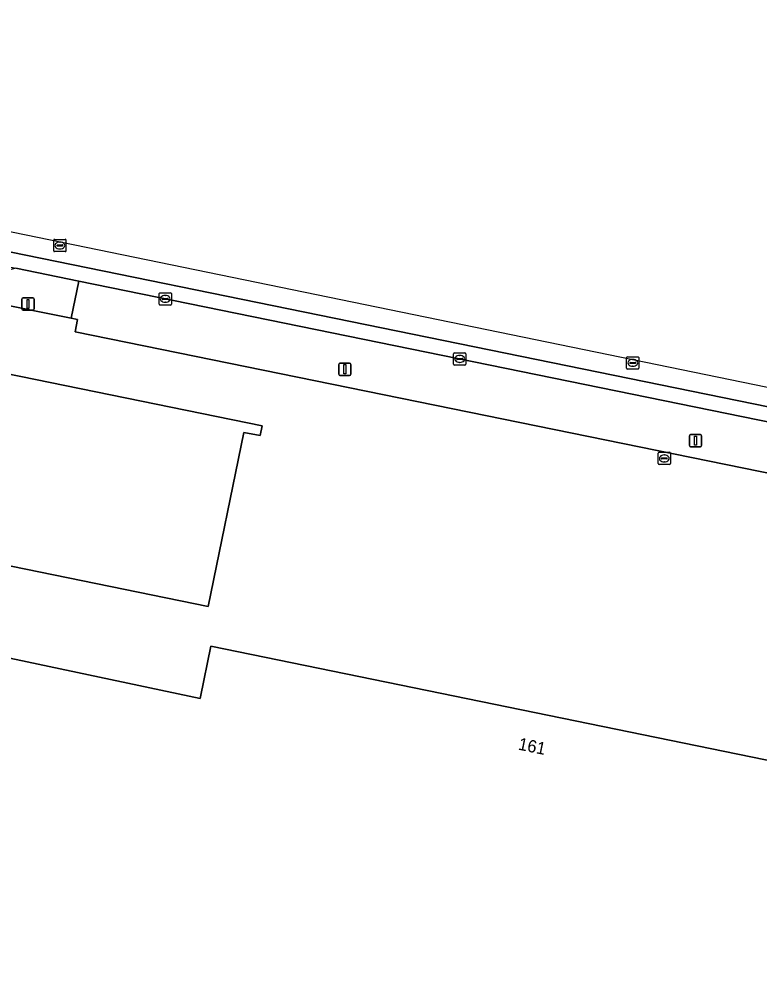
# Model space of a CAD drawing. Extents: x 157692 to 159674, y 381452 to 383291.
# Drawn here: x 158788.3 to 158848.6, y 382936.6 to 383013.8 of the extents above; entities that cross this region are included whole.
import ezdxf

# ---------------------------------------------------------------- set-up
doc = ezdxf.new("R2010")
doc.units = 0
for name, color, linetype in [('IMGEO_Erf', 7, 'Continuous'), ('IMGEO_Kolk', 7, 'Continuous'), ('IMGEO_Lichtmast', 7, 'Continuous'), ('IMGEO_Pand', 7, 'Continuous'), ('IMGEO_Pand_nummerreeks', 7, 'Continuous'), ('IMGEO_Rijbaan_lokaal_gesloten', 7, 'Continuous'), ('IMGEO_Rioolput', 7, 'Continuous'), ('IMGEO_Voetpad_open', 7, 'Continuous')]:
    doc.layers.add(name, color=color, linetype=linetype)

msp = doc.modelspace()

# ---------------------------------------------------------------- linework, layer by layer
at = {"layer": 'IMGEO_Erf'}
for points in [[(158902.965, 382965.847), (158792.866, 382988.291), (158793.06, 382989.296), (158792.55, 382989.399), (158763.859, 382995.171), (158763.807, 382994.886), (158744.012, 382998.893), (158732.227, 383001.293), (158731.226, 383001.403), (158729.239, 383001.342), (158727.484, 383000.425), (158726.591, 382999.819), (158725.909, 382999.137)], [(158725.301, 382974.929), (158785.725, 382962.1), (158803.033, 382958.425), (158803.062, 382958.566), (158803.905, 382962.686), (158857.825, 382951.646)]]:
    msp.add_lwpolyline(points, dxfattribs=at)
msp.add_lwpolyline([(158753.435, 382976.201), (158756.333, 382990.393), (158733.971, 382994.917), (158734.122, 382995.765), (158762.342, 382989.997), (158762.676, 382991.769), (158760.157, 382992.286), (158760.441, 382993.669), (158761.977, 382993.364), (158762.011, 382993.563), (158763.462, 382993.266), (158767.194, 382992.501), (158767.143, 382992.3), (158776.662, 382990.299), (158776.356, 382988.945), (158765.296, 382991.237), (158764.919, 382989.47), (158808.101, 382980.643), (158807.939, 382979.851), (158806.588, 382980.085), (158803.687, 382965.917)], close=True, dxfattribs=at)
at = {"layer": 'IMGEO_Kolk'}
for p, q in [((158799.699, 382990.553), (158799.699, 382991.405)), ((158799.774, 382991.479), (158800.626, 382991.479)), ((158799.958, 382990.973), (158799.958, 382990.985)), ((158800.396, 382990.936), (158799.998, 382990.936)), ((158800.001, 382991.022), (158800.399, 382991.022)), ((158800.187, 382991.259), (158800.212, 382991.259)), ((158800.442, 382990.985), (158800.442, 382990.973)), ((158800.7, 382991.405), (158800.7, 382990.553)), ((158800.626, 382990.479), (158799.774, 382990.479)), ((158800.21, 382990.699), (158800.185, 382990.699)), ((158823.684, 382985.663), (158823.684, 382986.515)), ((158823.759, 382986.589), (158824.611, 382986.589)), ((158824.172, 382986.369), (158824.197, 382986.369)), ((158824.685, 382986.515), (158824.685, 382985.663)), ((158824.611, 382985.589), (158823.759, 382985.589)), ((158823.943, 382986.083), (158823.943, 382986.095)), ((158824.381, 382986.046), (158823.983, 382986.046)), ((158823.986, 382986.132), (158824.384, 382986.132)), ((158824.195, 382985.809), (158824.17, 382985.809)), ((158824.427, 382986.095), (158824.427, 382986.083))]:
    msp.add_line(p, q, dxfattribs=at)
for points in [[(158799.699, 382990.553), (158799.699, 382991.405)], [(158799.774, 382991.479), (158800.626, 382991.479)], [(158800.7, 382991.405), (158800.7, 382990.553)], [(158800.626, 382990.479), (158799.774, 382990.479)], [(158823.684, 382985.663), (158823.684, 382986.515)], [(158823.759, 382986.589), (158824.611, 382986.589)], [(158824.685, 382986.515), (158824.685, 382985.663)], [(158824.611, 382985.589), (158823.759, 382985.589)]]:
    msp.add_lwpolyline(points, dxfattribs=at)
for centre, radius, start, end in [((158799.776, 382991.403), 0.0765, 91.55205, 178.44795), ((158799.776, 382991.403), 0.0765, 91.55205, 178.44795), ((158799.998, 382990.982), 0.0403, 85.87752, 175.75265), ((158799.995, 382990.972), 0.0366, 178.93798, 274.71019), ((158800.399, 382990.979), 0.043, 264.86636, 352.45326), ((158800.403, 382990.984), 0.0386, 1.73085, 96.63898), ((158800.624, 382991.403), 0.0765, 1.55205, 88.44795), ((158800.624, 382991.403), 0.0765, 1.55205, 88.44795), ((158799.776, 382990.555), 0.0765, 181.55205, 268.44795), ((158799.776, 382990.555), 0.0765, 181.55205, 268.44795), ((158800.624, 382990.555), 0.0765, 271.55205, 358.44795), ((158800.624, 382990.555), 0.0765, 271.55205, 358.44795), ((158823.761, 382986.513), 0.0765, 91.55205, 178.44795), ((158823.761, 382986.513), 0.0765, 91.55205, 178.44795), ((158824.609, 382986.513), 0.0765, 1.55205, 88.44795), ((158824.609, 382986.513), 0.0765, 1.55205, 88.44795), ((158823.761, 382985.665), 0.0765, 181.55205, 268.44795), ((158823.761, 382985.665), 0.0765, 181.55205, 268.44795), ((158823.983, 382986.092), 0.0403, 85.87752, 175.75265), ((158823.98, 382986.082), 0.0366, 178.93798, 274.71019), ((158824.384, 382986.089), 0.043, 264.86636, 352.45326), ((158824.388, 382986.094), 0.0386, 1.73085, 96.63898), ((158824.609, 382985.665), 0.0765, 271.55205, 358.44795), ((158824.609, 382985.665), 0.0765, 271.55205, 358.44795)]:
    msp.add_arc(centre, radius, start, end, dxfattribs=at)
for centre, major_axis, ratio, start_param, end_param in [((158800.186, 382990.979), (-0.387, 0.002), 0.722429, 4.712389, 7.853982), ((158800.211, 382990.979), (-0.39, 0.002), 0.717154, 1.570796, 4.712389), ((158824.171, 382986.089), (-0.387, 0.002), 0.722429, 4.712389, 7.853982), ((158824.196, 382986.089), (-0.39, 0.002), 0.717154, 1.570796, 4.712389)]:
    msp.add_ellipse(centre, major_axis=major_axis, ratio=ratio, start_param=start_param, end_param=end_param, dxfattribs=at)
at = {"layer": 'IMGEO_Lichtmast'}
for p, q in [((158788.531, 382990.165), (158788.531, 382990.965)), ((158788.531, 382990.965), (158788.531, 382990.165)), ((158788.631, 382991.065), (158789.421, 382991.065)), ((158789.421, 382991.065), (158788.631, 382991.065)), ((158789.521, 382990.965), (158789.521, 382990.165)), ((158789.521, 382990.165), (158789.521, 382990.965)), ((158789.421, 382990.065), (158788.631, 382990.065)), ((158788.631, 382990.065), (158789.421, 382990.065)), ((158814.329, 382984.848), (158814.329, 382985.648)), ((158814.329, 382985.648), (158814.329, 382984.848)), ((158814.429, 382985.748), (158815.219, 382985.748)), ((158815.219, 382985.748), (158814.429, 382985.748)), ((158815.319, 382985.648), (158815.319, 382984.848)), ((158815.319, 382984.848), (158815.319, 382985.648)), ((158815.219, 382984.748), (158814.429, 382984.748)), ((158814.429, 382984.748), (158815.219, 382984.748)), ((158842.886, 382979.034), (158842.886, 382979.834)), ((158842.886, 382979.834), (158842.886, 382979.034)), ((158842.986, 382979.934), (158843.776, 382979.934)), ((158843.776, 382979.934), (158842.986, 382979.934)), ((158843.876, 382979.834), (158843.876, 382979.034)), ((158843.876, 382979.034), (158843.876, 382979.834)), ((158843.776, 382978.934), (158842.986, 382978.934)), ((158842.986, 382978.934), (158843.776, 382978.934))]:
    msp.add_line(p, q, dxfattribs=at)
for points in [[(158788.951, 382990.94), (158789.101, 382990.94), (158789.101, 382990.19), (158788.951, 382990.19), (158788.951, 382990.94)], [(158814.749, 382985.623), (158814.899, 382985.623), (158814.899, 382984.873), (158814.749, 382984.873), (158814.749, 382985.623)], [(158843.306, 382979.809), (158843.456, 382979.809), (158843.456, 382979.059), (158843.306, 382979.059), (158843.306, 382979.809)]]:
    msp.add_lwpolyline(points, dxfattribs=at)
for centre, start, end in [((158788.631, 382990.965), 90, 180), ((158788.631, 382990.965), 90, 180), ((158789.421, 382990.965), 0, 90), ((158789.421, 382990.965), 360, 90), ((158788.631, 382990.165), 180, 270), ((158788.631, 382990.165), 180, 270), ((158789.421, 382990.165), 270, 0), ((158789.421, 382990.165), 270, 0), ((158814.429, 382985.648), 90, 180), ((158814.429, 382985.648), 90, 180), ((158815.219, 382985.648), 0, 90), ((158815.219, 382985.648), 360, 90), ((158814.429, 382984.848), 180, 270), ((158814.429, 382984.848), 180, 270), ((158815.219, 382984.848), 270, 0), ((158815.219, 382984.848), 270, 0), ((158842.986, 382979.834), 90, 180), ((158842.986, 382979.834), 90, 180), ((158843.776, 382979.834), 0, 90), ((158843.776, 382979.834), 360, 90), ((158842.986, 382979.034), 180, 270), ((158842.986, 382979.034), 180, 270), ((158843.776, 382979.034), 270, 0), ((158843.776, 382979.034), 270, 0)]:
    msp.add_arc(centre, 0.1, start, end, dxfattribs=at)
at = {"layer": 'IMGEO_Pand'}
for points in [[(158803.687, 382965.917), (158806.588, 382980.085), (158807.939, 382979.851), (158808.101, 382980.643), (158764.919, 382989.47), (158762.342, 382989.997), (158734.122, 382995.765), (158733.971, 382994.917), (158756.333, 382990.393), (158753.435, 382976.201)], [(158850.96, 382891.39), (158851.09, 382892.017), (158850.023, 382892.238), (158849.966, 382891.963), (158845.782, 382892.819), (158857.825, 382951.646), (158803.905, 382962.686), (158803.062, 382958.566), (158803.033, 382958.425), (158785.725, 382962.1), (158779.202, 382929.956), (158796.548, 382926.28), (158794.696, 382917.354), (158802.744, 382915.684), (158798.068, 382893.154), (158798.264, 382893.113), (158843.882, 382883.646), (158844.516, 382886.701), (158848.697, 382885.834), (158848.547, 382884.915), (158849.575, 382884.702)]]:
    msp.add_lwpolyline(points, close=True, dxfattribs=at)
at = {"layer": 'IMGEO_Rijbaan_lokaal_gesloten'}
msp.add_lwpolyline([(158678.787, 383018.803), (158678.432, 383017.066), (158715.883, 383009.549), (158733.282, 383005.886), (159008.345, 382949.698), (159047.024, 382941.455), (159115.477, 382927.089), (159049.485, 382942.388), (159041.051, 382944.343), (158704.703, 383013.476)], close=True, dxfattribs=at)
msp.add_lwpolyline([(159008.345, 382949.698), (158733.282, 383005.886), (158715.883, 383009.549), (158678.432, 383017.066), (158678.192, 383015.89), (158695.845, 383012.338), (158699.904, 383011.526), (158710.079, 383009.49), (158713.867, 383008.733), (158714.247, 383008.687), (158715.635, 383008.375), (158732.43, 383004.839), (158733.038, 383004.711), (158737.219, 383003.831), (158788.046, 382993.471), (158793.16, 382992.429), (159008.1, 382948.523)], dxfattribs=at)
at = {"layer": 'IMGEO_Rioolput'}
for p, q in [((158791.119, 382994.904), (158791.119, 382995.756)), ((158791.194, 382995.83), (158792.046, 382995.83)), ((158791.607, 382995.61), (158791.632, 382995.61)), ((158792.12, 382995.756), (158792.12, 382994.904)), ((158792.046, 382994.83), (158791.194, 382994.83)), ((158791.378, 382995.324), (158791.378, 382995.336)), ((158791.816, 382995.287), (158791.418, 382995.287)), ((158791.421, 382995.373), (158791.819, 382995.373)), ((158791.63, 382995.05), (158791.605, 382995.05)), ((158791.862, 382995.336), (158791.862, 382995.324)), ((158837.847, 382986.268), (158838.699, 382986.268)), ((158837.772, 382985.342), (158837.772, 382986.194)), ((158838.031, 382985.762), (158838.031, 382985.774)), ((158838.469, 382985.725), (158838.071, 382985.725)), ((158838.074, 382985.811), (158838.472, 382985.811)), ((158838.283, 382985.488), (158838.258, 382985.488)), ((158838.26, 382986.048), (158838.285, 382986.048)), ((158838.515, 382985.774), (158838.515, 382985.762)), ((158838.773, 382986.194), (158838.773, 382985.342)), ((158838.699, 382985.268), (158837.847, 382985.268)), ((158840.338, 382977.559), (158840.338, 382978.411)), ((158840.413, 382978.485), (158841.265, 382978.485)), ((158840.597, 382977.979), (158840.597, 382977.991)), ((158841.035, 382977.942), (158840.637, 382977.942)), ((158840.64, 382978.028), (158841.038, 382978.028)), ((158840.826, 382978.265), (158840.851, 382978.265)), ((158841.081, 382977.991), (158841.081, 382977.979)), ((158841.339, 382978.411), (158841.339, 382977.559)), ((158841.265, 382977.485), (158840.413, 382977.485)), ((158840.849, 382977.705), (158840.824, 382977.705))]:
    msp.add_line(p, q, dxfattribs=at)
for points in [[(158791.119, 382994.904), (158791.119, 382995.756)], [(158791.194, 382995.83), (158792.046, 382995.83)], [(158792.12, 382995.756), (158792.12, 382994.904)], [(158792.046, 382994.83), (158791.194, 382994.83)], [(158837.847, 382986.268), (158838.699, 382986.268)], [(158837.772, 382985.342), (158837.772, 382986.194)], [(158838.773, 382986.194), (158838.773, 382985.342)], [(158838.699, 382985.268), (158837.847, 382985.268)], [(158840.338, 382977.559), (158840.338, 382978.411)], [(158840.413, 382978.485), (158841.265, 382978.485)], [(158841.339, 382978.411), (158841.339, 382977.559)], [(158841.265, 382977.485), (158840.413, 382977.485)]]:
    msp.add_lwpolyline(points, dxfattribs=at)
for centre, radius, start, end in [((158791.196, 382995.754), 0.0765, 91.55205, 178.44795), ((158791.196, 382995.754), 0.0765, 91.55205, 178.44795), ((158792.044, 382995.754), 0.0765, 1.55205, 88.44795), ((158792.044, 382995.754), 0.0765, 1.55205, 88.44795), ((158791.196, 382994.906), 0.0765, 181.55205, 268.44795), ((158791.196, 382994.906), 0.0765, 181.55205, 268.44795), ((158791.418, 382995.333), 0.0403, 85.87752, 175.75265), ((158791.415, 382995.323), 0.0366, 178.93798, 274.71019), ((158791.819, 382995.33), 0.043, 264.86636, 352.45326), ((158791.823, 382995.335), 0.0386, 1.73085, 96.63898), ((158792.044, 382994.906), 0.0765, 271.55205, 358.44795), ((158792.044, 382994.906), 0.0765, 271.55205, 358.44795), ((158837.849, 382986.192), 0.0765, 91.55205, 178.44795), ((158837.849, 382986.192), 0.0765, 91.55205, 178.44795), ((158838.697, 382986.192), 0.0765, 1.55205, 88.44795), ((158838.697, 382986.192), 0.0765, 1.55205, 88.44795), ((158838.071, 382985.771), 0.0403, 85.87752, 175.75265), ((158838.068, 382985.761), 0.0366, 178.93798, 274.71019), ((158838.472, 382985.768), 0.043, 264.86636, 352.45326), ((158838.476, 382985.773), 0.0386, 1.73085, 96.63898), ((158837.849, 382985.344), 0.0765, 181.55205, 268.44795), ((158837.849, 382985.344), 0.0765, 181.55205, 268.44795), ((158838.697, 382985.344), 0.0765, 271.55205, 358.44795), ((158838.697, 382985.344), 0.0765, 271.55205, 358.44795), ((158840.415, 382978.409), 0.0765, 91.55205, 178.44795), ((158840.415, 382978.409), 0.0765, 91.55205, 178.44795), ((158840.637, 382977.988), 0.0403, 85.87752, 175.75265), ((158840.634, 382977.978), 0.0366, 178.93798, 274.71019), ((158841.038, 382977.985), 0.043, 264.86636, 352.45326), ((158841.042, 382977.99), 0.0386, 1.73085, 96.63898), ((158841.263, 382978.409), 0.0765, 1.55205, 88.44795), ((158841.263, 382978.409), 0.0765, 1.55205, 88.44795), ((158840.415, 382977.561), 0.0765, 181.55205, 268.44795), ((158840.415, 382977.561), 0.0765, 181.55205, 268.44795), ((158841.263, 382977.561), 0.0765, 271.55205, 358.44795), ((158841.263, 382977.561), 0.0765, 271.55205, 358.44795)]:
    msp.add_arc(centre, radius, start, end, dxfattribs=at)
for centre, major_axis, ratio, start_param, end_param in [((158791.606, 382995.33), (-0.387, 0.002), 0.722429, 4.712389, 7.853982), ((158791.631, 382995.33), (-0.39, 0.002), 0.717154, 1.570796, 4.712389), ((158838.259, 382985.768), (-0.387, 0.002), 0.722429, 4.712389, 7.853982), ((158838.284, 382985.768), (-0.39, 0.002), 0.717154, 1.570796, 4.712389), ((158840.825, 382977.985), (-0.387, 0.002), 0.722429, 4.712389, 7.853982), ((158840.85, 382977.985), (-0.39, 0.002), 0.717154, 1.570796, 4.712389)]:
    msp.add_ellipse(centre, major_axis=major_axis, ratio=ratio, start_param=start_param, end_param=end_param, dxfattribs=at)
at = {"layer": 'IMGEO_Voetpad_open'}
msp.add_lwpolyline([(158726.469, 383003.538), (158732.227, 383001.293), (158744.012, 382998.893), (158763.807, 382994.886), (158763.859, 382995.171), (158792.55, 382989.399), (158793.16, 382992.429), (158788.046, 382993.471), (158787.425, 382993.315), (158785.972, 382992.401)], dxfattribs=at)
msp.add_lwpolyline([(159007.553, 382945.85), (159008.1, 382948.523), (158793.16, 382992.429), (158792.55, 382989.399), (158793.06, 382989.296), (158792.866, 382988.291), (158902.965, 382965.847), (158903.275, 382967.284), (158917.768, 382964.358), (158935.137, 382960.688), (158941.18, 382959.426), (158957.958, 382956.011), (158990.57, 382949.317), (158991.232, 382949.182), (159007.075, 382945.948)], close=True, dxfattribs=at)

# ---------------------------------------------------------------- texts
at = {"layer": 'IMGEO_Pand_nummerreeks'}
msp.add_text('161', height=1, rotation=348.38847, dxfattribs=at).set_placement((158828.889, 382954.276))

doc.saveas('drawing.dxf')
